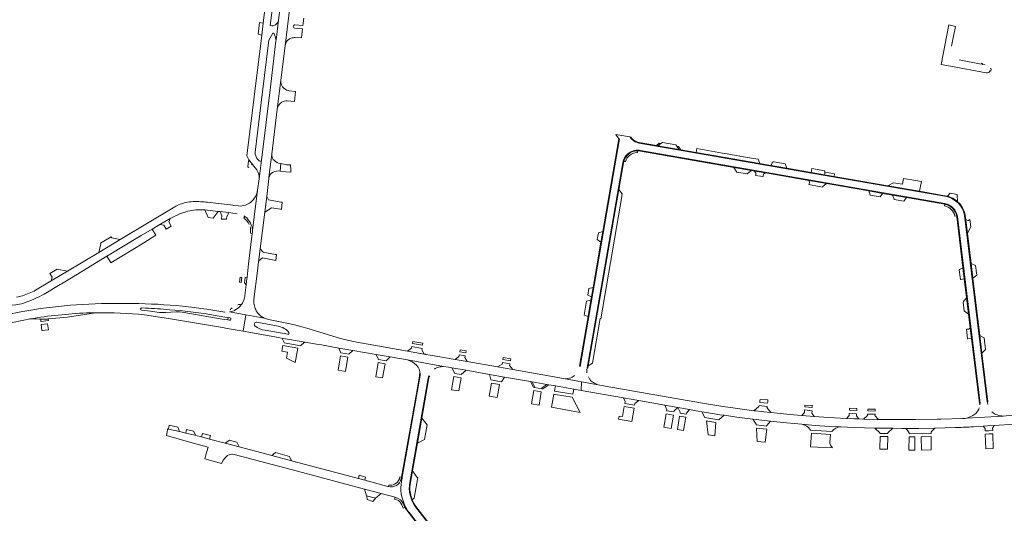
# Model space of a CAD drawing. Header units: metres. Extents: x 166325 to 190320, y 381923 to 404576.
# Tile 279 of 656: x 174284 to 175106, y 386271 to 386684. Entities that reach past the tile are written whole.
import ezdxf

# ---------------------------------------------------------------- set-up
doc = ezdxf.new("R2010")
doc.units = ezdxf.units.M
for name, color, linetype, lineweight in [('B-WE-OG-WATER_KANAAL-GV', 8, 'Continuous', 18), ('B-WE-VH-VERHARDING_ASFALT-GV', 8, 'Continuous', 18), ('B-WE-VH-VERHARDING_BETON-GV', 8, 'Continuous', 18), ('B-WE-VH-VERHARDING_BETONSTRAATSTEEN-GV', 8, 'Continuous', 18), ('B-WE-VH-VERHARDING_STRAATBAKSTEEN-GV', 8, 'Continuous', 18)]:
    doc.layers.add(name, color=color, linetype=linetype, lineweight=lineweight)

msp = doc.modelspace()

# ---------------------------------------------------------------- linework, layer by layer
at = {"layer": 'B-WE-OG-WATER_KANAAL-GV', "flags": 128}
for points in [[(175059.879, 386679.422), (175053.399, 386646.25), (175061.29, 386644.861), (175090.917, 386639.413)], [(175062.084, 386661.508), (175063.804, 386669.91), (175065.496, 386678.174), (175059.879, 386679.422)], [(175090.046, 386646.124), (175088.074, 386646.405), (175087.913, 386646.43), (175088.031, 386647.205), (175086.982, 386647.379), (175086.878, 386646.578), (175086.738, 386646.62), (175068.49, 386650.064)], [(175094.173, 386640.597), (175093.861, 386640.655), (175093.911, 386640.857), (175094.86, 386640.716), (175095.187, 386642.643), (175094.237, 386642.826), (175094.269, 386643.028), (175094.505, 386642.979)]]:
    msp.add_lwpolyline(points, dxfattribs=at)
at = {"layer": 'B-WE-OG-WATER_KANAAL-GV'}
msp.add_lwpolyline([(175090.917, 386639.413, 0.2494562), (175094.173, 386640.597)], format="xyb", dxfattribs=at)
at = {"layer": 'B-WE-VH-VERHARDING_ASFALT-GV', "flags": 128}
for points in [[(174498.9, 386609.031), (174501.855, 386632.935), (174501.9, 386633.297), (174505.38, 386662.009), (174509.35, 386694.31), (174511.913, 386715.402), (174512.609, 386721.129), (174514.573, 386737.293), (174515.923, 386748.376), (174509.918, 386749.079), (174508.645, 386738.105), (174508.465, 386736.414)], [(174504.31, 386719.038), (174499.985, 386683.245), (174497.865, 386666.743), (174497.78, 386666.082), (174492.62, 386622.61), (174492.42, 386620.79), (174485.64, 386566.27), (174483.688, 386550.79), (174482.49, 386541.29), (174482.471, 386541.139), (174478.291, 386507.49)], [(174491.93, 386551.999), (174494.285, 386571.448), (174498.9, 386609.031)], [(174793.46, 386585.697), (174781.618, 386587.835), (174784.301, 386584.256), (174784.287, 386584.174), (174784.82, 386584.063), (174751.781, 386393.969)], [(174757.53, 386391.376), (174757.735, 386392.613), (174787.532, 386564.096)], [(174479.339, 386449.876), (174482.35, 386473.94), (174483.2, 386481.373), (174484.687, 386492.298), (174488.386, 386522.896), (174490.266, 386535.87), (174491.73, 386550.98)], [(175066.974, 386519.297), (175085.912, 386363.065), (175085.629, 386363.017)], [(175092.379, 386362.259), (175092.009, 386363.751), (175092.092, 386364.108), (175091.801, 386364.085), (175073.014, 386520.028)], [(174477.99, 386505.112), (174474.92, 386479.65), (174473.69, 386468.587), (174473.31, 386465.166), (174472.923, 386462.053), (174471.821, 386453.187), (174471.718, 386452.357)], [(174480.192, 386443.611), (174479.325, 386446.78), (174479.253, 386447.533)], [(174339.58, 386438.695), (174347.042, 386438.703), (174347.211, 386438.728)], [(174419.51, 386439.4), (174417.15, 386439.66), (174414.55, 386439.62), (174405.53, 386438.98), (174402.91, 386438.92), (174400.51, 386439.06), (174398.56, 386439.42), (174393.06, 386440.11), (174385.609, 386440.89)], [(174385.804, 386442.955), (174388.887, 386442.789)], [(174388.016, 386436.991), (174408.14, 386434.15), (174453.148, 386426.405), (174457.058, 386425.691), (174470.453, 386423.304), (174472.503, 386437.088), (174458.878, 386439.526)], [(174459.059, 386432.571), (174457.576, 386432.871), (174454.65, 386433.27), (174419.51, 386439.4)], [(174444.02, 386437.08), (174445.52, 386436.83), (174455.01, 386435.25), (174457.899, 386434.826), (174459.406, 386434.576)], [(174455.356, 386439.388), (174455.211, 386439.251)], [(174458.878, 386439.526), (174472.503, 386437.088), (174487.993, 386434.317), (174485.125, 386436.085)], [(174487.993, 386434.317), (174472.503, 386437.088), (174470.453, 386423.304), (174499.976, 386418.041), (174502.487, 386417.66), (174522.112, 386414.236), (174531.772, 386412.559), (174535.704, 386411.876), (174550.423, 386409.321), (174561.892, 386407.329), (174581.565, 386403.913), (174593.099, 386401.911), (174607.669, 386399.381), (174637.79, 386393.834), (174641.938, 386393.314), (174644.768, 386392.817), (174656.667, 386390.725), (174676.243, 386387.283), (174688.7, 386385.094), (174710.353, 386381.288), (174711.687, 386381.053), (174724.124, 386378.867), (174725.679, 386378.593), (174731.256, 386377.613), (174746.487, 386374.935), (174749.896, 386374.336), (174752.78, 386373.827), (174753.104, 386381.042), (174738.088, 386383.789), (174695.554, 386391.281), (174682.936, 386393.502), (174657.422, 386397.991), (174647.403, 386399.754), (174626.538, 386403.426)], [(174291.148, 386433.469), (174292.321, 386433.668)], [(174481.815, 386430.904), (174499.732, 386427.6)], [(174626.538, 386403.426), (174622.949, 386404.059), (174622.576, 386404.121), (174621.639, 386404.29), (174607.804, 386406.729), (174562.183, 386414.771), (174551.794, 386417.437), (174523.642, 386425.896), (174519.415, 386427.066), (174514.356, 386428.466), (174508.221, 386429.921), (174500.051, 386431.495), (174491.526, 386433.146)], [(174507.654, 386420.834), (174488.886, 386424.173)], [(174637.79, 386393.834), (174607.669, 386399.381)], [(174618.362, 386387.51), (174618.208, 386386.294), (174603.28, 386301.465), (174603.135, 386300.64)], [(174630.154, 386391.779), (174630.766, 386392.131), (174631.866, 386392.764)], [(174609.6, 386297.035), (174625.007, 386384.12), (174625.566, 386386.065)], [(174738.088, 386383.789), (174753.104, 386381.042), (174767, 386378.499)], [(174747.229, 386386.314), (174747.191, 386386.283), (174747.152, 386386.253)], [(175072.122, 386350.377), (175071.109, 386350.352), (175053.135, 386349.914), (175049.974, 386349.928), (175032.287, 386349.483), (175000.965, 386349.687), (174999.851, 386349.694), (174988.623, 386350.009), (174984.567, 386350.123), (174980.414, 386350.239), (174974.414, 386350.537), (174959.27, 386351.289), (174947.392, 386352.172), (174936.979, 386352.947), (174933.43, 386353.211), (174924.484, 386353.954), (174911.245, 386355.335), (174905.395, 386355.945), (174898.749, 386356.727), (174896.846, 386356.972), (174883.409, 386358.7), (174869.47, 386360.718), (174854.183, 386363.242), (174772.837, 386377.591), (174767, 386378.499), (174753.104, 386381.042), (174752.78, 386373.827), (174788.034, 386367.621), (174800.848, 386365.365), (174822.62, 386361.532), (174833.442, 386359.627), (174833.526, 386359.612), (174843.276, 386357.895), (174848.696, 386356.941), (174853.398, 386356.113), (174857.345, 386355.418), (174868.686, 386353.613), (174872.177, 386353.101), (174882.775, 386351.545), (174896.173, 386349.861), (174896.416, 386349.83), (174910.813, 386348.204), (174924.149, 386346.697), (174937.01, 386345.636), (174948.289, 386344.682), (174960.184, 386343.876), (174969.641, 386343.457), (174980.678, 386342.93), (174997.963, 386342.448), (174999.987, 386342.392), (175013.005, 386342.246), (175020.452, 386342.163), (175024.218, 386342.176), (175034.653, 386342.211), (175048.004, 386342.476), (175065.385, 386342.821)], [(175161.324, 386354.031), (175248.417, 386364.772), (175247.378, 386369.039), (175144.34, 386356.54), (175143.464, 386356.434), (175132.913, 386355.281), (175128.91, 386354.84), (175105.15, 386352.49), (175074.531, 386350.769)], [(175085.629, 386363.017), (175085.724, 386362.67), (175085.618, 386361.901)], [(175082.389, 386354.735), (175081.454, 386354.139)], [(175095.978, 386355.802), (175095.806, 386355.906)], [(175074.531, 386350.769), (175105.15, 386352.49)], [(175078.208, 386343.413), (175080.43, 386343.55), (175088.395, 386344.04), (175089.431, 386344.103), (175092.143, 386344.27), (175097.8, 386344.626), (175114.764, 386345.805), (175116.464, 386345.922)], [(174604.553, 386279.87), (174605.449, 386277.717), (174606.129, 386276.396), (174606.516, 386275.644)], [(174609.267, 386271.62), (174652.105, 386216.191), (174657.683, 386220.545), (174614.363, 386276.582)]]:
    msp.add_lwpolyline(points, dxfattribs=at)
at = {"layer": 'B-WE-VH-VERHARDING_ASFALT-GV'}
for points in [[(174787.532, 386564.096, -0.4318278), (174802.319, 386574.437)], [(174491.73, 386550.98, -0.0372065), (174491.93, 386551.999)], [(174331.114, 386445.459, 0.0252384), (174291.333, 386440.747)], [(174372.995, 386446.649, 0.0200562), (174331.114, 386445.459)], [(174414.565, 386444.77, 0.0203269), (174372.995, 386446.649)], [(174470.473, 386448.226, -0.0773886), (174468.77, 386445.472)], [(174471.718, 386452.357, -0.0708875), (174470.473, 386448.226)], [(174479.253, 386447.533, -0.039322), (174479.339, 386449.876)], [(174291.333, 386440.747, 0.0280037), (174252.892, 386431.967)], [(174292.321, 386433.668, -0.030198), (174339.58, 386438.695)], [(174347.211, 386438.728, -0.0339399), (174388.016, 386436.991)], [(174385.609, 386440.89, -0.9172191), (174385.804, 386442.955)], [(174388.887, 386442.789, -0.0065118), (174408.837, 386441.369)], [(174408.837, 386441.369, -0.0209294), (174444.02, 386437.08)], [(174455.211, 386439.251, 0.0219207), (174414.565, 386444.77)], [(174485.125, 386436.085, -0.1817579), (174480.192, 386443.611)], [(174269.798, 386428.909, -0.0091816), (174291.148, 386433.469)], [(174459.406, 386434.576, -0.9838631), (174459.059, 386432.571)], [(174480.222, 386427.785, -0.7042239), (174481.815, 386430.904)], [(174491.526, 386433.146, -0.0615119), (174487.993, 386434.317)], [(174488.886, 386424.173, -0.15444), (174480.222, 386427.785)], [(174499.732, 386427.6, -0.1683387), (174508.675, 386422.383)], [(174508.675, 386422.383, -0.6558384), (174507.654, 386420.834)], [(174607.669, 386399.381, -0.1225258), (174615.166, 386395.122)], [(174615.166, 386395.122, -0.1791463), (174618.362, 386387.51)], [(174631.866, 386392.764, -0.0562057), (174633.588, 386393.353)], [(174633.588, 386393.353, -0.0583582), (174637.79, 386393.834)], [(174757.596, 386388.679, -0.04153), (174757.53, 386391.376)], [(174747.152, 386386.253, -0.2022058), (174738.088, 386383.789)], [(174759.368, 386384.02, -0.0333673), (174758.738, 386385.234)], [(174762.949, 386380.401, -0.1202774), (174759.368, 386384.02)], [(174767, 386378.499, -0.0484757), (174762.949, 386380.401)], [(175085.245, 386359.435, -0.1426352), (175082.389, 386354.735)], [(175105.15, 386352.49, -0.1629051), (175095.978, 386355.802)], [(175074.531, 386350.769, -0.048718), (175072.122, 386350.377)], [(175081.454, 386354.139, -0.1114671), (175074.531, 386350.769)], [(175065.385, 386342.821, 0.0064838), (175078.208, 386343.413)], [(174603.135, 386300.64, 0.154733), (174604.553, 386279.87)]]:
    msp.add_lwpolyline(points, format="xyb", dxfattribs=at)
at = {"layer": 'B-WE-VH-VERHARDING_BETON-GV', "flags": 128}
for points in [[(174487.115, 386680.944), (174483.974, 386681.422), (174482.957, 386671.571), (174483.691, 386671.359), (174485.865, 386670.731)], [(174819.412, 386580.215), (174817.897, 386580.523), (174815.609, 386578.64), (174816.783, 386578.436)], [(174832.522, 386577.975), (174834.336, 386575.383), (174836.063, 386575.083), (174834.042, 386577.774)], [(174964.373, 386554.925), (174956.504, 386556.316), (174956.094, 386554.167), (174964.013, 386552.783)]]:
    msp.add_lwpolyline(points, close=True, dxfattribs=at)
at = {"layer": 'B-WE-VH-VERHARDING_BETON-GV'}
for points in [[(174799.643, 386574.173, 0.3354299), (174788.318, 386565.294)], [(174789.72, 386565.101, -0.3289433), (174799.646, 386572.769)], [(175056.155, 386528.128, -0.312408), (175064.96, 386519.473)], [(174600.851, 386299.946, -0.1968464), (174596.913, 386295.519)], [(174596.913, 386295.519, -0.1623551), (174592.004, 386294.86)], [(174598.674, 386282.58, -0.2194433), (174602.806, 386278.389)]]:
    msp.add_lwpolyline(points, format="xyb", dxfattribs=at)
at = {"layer": 'B-WE-VH-VERHARDING_BETON-GV', "flags": 128}
for points in [[(174799.646, 386572.769), (174799.643, 386574.173)], [(174788.318, 386565.294), (174789.72, 386565.101)], [(175056.404, 386529.479), (175056.155, 386528.128)], [(175064.96, 386519.473), (175066.357, 386519.78)], [(174602.793, 386301.551), (174601.403, 386301.733), (174600.851, 386299.946)], [(174602.511, 386299.905), (174602.793, 386301.551)], [(174592.004, 386294.86), (174591.747, 386293.534)], [(174597.272, 386284.623), (174596.853, 386283.168), (174598.674, 386282.58)], [(174597.96, 386284.44), (174597.272, 386284.623)], [(174602.806, 386278.389), (174604.117, 386275.587), (174605.619, 386276.191), (174604.936, 386277.577), (174604.331, 386278.998)]]:
    msp.add_lwpolyline(points, dxfattribs=at)
at = {"layer": 'B-WE-VH-VERHARDING_BETONSTRAATSTEEN-GV', "flags": 128}
for points in [[(174492.364, 386723.852), (174487.115, 386680.944), (174485.865, 386670.731), (174473.54, 386569.983)], [(174493.095, 386678.76), (174497.1, 386711.33)], [(174509.35, 386694.31), (174505.38, 386662.009)], [(174513.647, 386679.434), (174520.375, 386678.899), (174521.135, 386685.03)], [(174497.865, 386666.743), (174499.985, 386683.245)], [(174512.295, 386677.905), (174512.377, 386678.5)], [(174513.763, 386668.93), (174519.19, 386668.487), (174520.054, 386676.078), (174513.47, 386676.525)], [(174480.47, 386572.908), (174486.38, 386621.6), (174486.59, 386623.41), (174491.764, 386666.593), (174495.322, 386672.454), (174495.967, 386672.371)], [(174501.855, 386632.935), (174498.9, 386609.031)], [(174507.29, 386615.92), (174513.149, 386615.413), (174514.083, 386623.616)], [(174514.083, 386623.616), (174508.865, 386624.25)], [(174794.188, 386585.566), (174793.46, 386585.697)], [(174801.159, 386580.612), (174932.245, 386557.812), (175057.823, 386535.85)], [(174848.749, 386572.876), (174836.063, 386575.083), (174834.336, 386575.383), (174816.783, 386578.436), (174815.609, 386578.64), (174801.255, 386581.137)], [(174494.285, 386571.448), (174491.93, 386551.999)], [(174799.643, 386574.173), (174800.943, 386574.125), (174802.231, 386573.936), (174880.182, 386560.302), (174894.921, 386557.724), (174897.623, 386557.251), (174906.59, 386555.683), (174942.779, 386549.353), (174957.684, 386546.746), (174993, 386540.569), (175004.452, 386538.566), (175012.66, 386537.13), (175024.524, 386535.055), (175056.404, 386529.479)], [(175056.483, 386530), (174802.319, 386574.437)], [(175058.614, 386536.208), (175057.888, 386536.377), (175035.429, 386540.302), (175008.99, 386544.923), (174964.013, 386552.783), (174956.094, 386554.167), (174944.834, 386556.135), (174924.427, 386559.701), (174911.229, 386562.008), (174902.001, 386563.613), (174848.749, 386572.876)], [(174474.817, 386565.48), (174474.22, 386560.93)], [(174477.31, 386563.71), (174475.898, 386565.633), (174475.884, 386565.651), (174475.869, 386565.668)], [(174475.869, 386565.668), (174475.884, 386565.651), (174475.898, 386565.633), (174477.31, 386563.71), (174479.37, 386561.28), (174481.75, 386558.22)], [(174483.87, 386565.68), (174482.47, 386567.12)], [(174483.688, 386550.79), (174485.64, 386566.27)], [(174499.742, 386557.312), (174501.356, 386557.156), (174501.944, 386563.438)], [(174501.944, 386563.438), (174499.931, 386563.851)], [(174757.735, 386392.613), (174758.243, 386392.535), (174758.556, 386394.334), (174784.189, 386541.775), (174788.048, 386563.973), (174788.165, 386564.637), (174788.318, 386565.294)], [(174787.532, 386564.096), (174757.735, 386392.613)], [(174478.291, 386507.49), (174482.471, 386541.139)], [(175066.866, 386537.731), (175061.055, 386538.764), (175058.614, 386536.208)], [(175067.203, 386531.613), (175066.866, 386537.731)], [(174413.211, 386527.364), (174367.748, 386499.964), (174349.93, 386489.299), (174323.596, 386473.538), (174310.123, 386465.474), (174297.068, 386457.66)], [(174466.294, 386528.058), (174462.74, 386528.5), (174461.726, 386528.625), (174440.58, 386531.233)], [(174304.209, 386454.344), (174317.641, 386462.456), (174318.535, 386462.996), (174327.02, 386468.12), (174356.633, 386486.18), (174359.794, 386488.108), (174379.701, 386500), (174385.273, 386503.252), (174394.463, 386508.776), (174400.778, 386512.571), (174406.021, 386515.723), (174409.332, 386517.492), (174412.114, 386518.978), (174417.601, 386521.555)], [(174437.77, 386524.909), (174438.462, 386524.83), (174449.658, 386523.552), (174451.143, 386523.382), (174458.08, 386522.59), (174465.272, 386521.511)], [(174471.833, 386519.202), (174470.849, 386517.94)], [(174470.913, 386519.655), (174471.019, 386519.622), (174471.432, 386519.423), (174471.833, 386519.202)], [(175066.357, 386519.78), (175066.48, 386519.009), (175071.634, 386476.495), (175072.776, 386467.078), (175074.702, 386451.187), (175076.347, 386437.615), (175077.76, 386425.964), (175078.798, 386417.397), (175085.371, 386363.18), (175085.629, 386363.017), (175085.912, 386363.065), (175066.974, 386519.297)], [(175073.014, 386520.028), (175091.801, 386364.085), (175092.092, 386364.108), (175092.302, 386364.28), (175087.393, 386405.001), (175085.608, 386419.813), (175079.819, 386467.829), (175078.369, 386479.861), (175075.31, 386505.236), (175073.952, 386516.503), (175073.519, 386520.09)], [(174476.6, 386506.36), (174476.472, 386505.259), (174477.99, 386505.112)], [(174271.62, 386444.441), (174274.529, 386444.796), (174280.515, 386445.527), (174285.121, 386446.218), (174286.83, 386446.77)], [(174295.192, 386433.84), (174297.198, 386433.7), (174300.21, 386433.49), (174301.221, 386433.504), (174301.322, 386433.506), (174307.37, 386433.59), (174307.565, 386433.609), (174323.59, 386435.2), (174347.042, 386438.703)], [(174347.042, 386438.703), (174339.58, 386438.695)], [(174459.406, 386434.576), (174457.899, 386434.826), (174457.576, 386432.871), (174459.059, 386432.571)], [(174619.603, 386350.67), (174624.417, 386377.914), (174625.591, 386384.558), (174625.875, 386385.215), (174626.241, 386385.83), (174625.566, 386386.065), (174625.007, 386384.12), (174609.6, 386297.035)], [(174609.7, 386293.255), (174609.84, 386295.121), (174610.114, 386296.972), (174611.83, 386306.681), (174615.926, 386329.861), (174619.603, 386350.67)], [(174510.862, 386315.161), (174494.226, 386319.609), (174467.034, 386326.879), (174455.34, 386329.922), (174442.427, 386333.202), (174435.619, 386335.032), (174430.911, 386336.297), (174428.998, 386336.811), (174422.637, 386338.285), (174417.361, 386339.508), (174408.169, 386341.638), (174407.343, 386341.829), (174407.18, 386340.901), (174406.876, 386339.166), (174406.364, 386336.244), (174422.741, 386331.609), (174441.114, 386326.409), (174439.342, 386320.205), (174438.364, 386316.783), (174452.262, 386312.888), (174453.691, 386315.485), (174453.76, 386315.611), (174455.435, 386317.713)], [(174969.641, 386343.457), (174960.184, 386343.876), (174948.289, 386344.682), (174937.01, 386345.636)], [(174944.402, 386340.809), (174944.404, 386340.809), (174962.196, 386339.618)], [(174960.516, 386330.532), (174961.028, 386337.072), (174945.225, 386338.103), (174944.202, 386326.68), (174950.1, 386326.352), (174962.754, 386325.941), (174962.337, 386326.452), (174961.527, 386327.443)], [(174463.017, 386320.463), (174515.671, 386306.407), (174571.758, 386291.434), (174585.617, 386287.735), (174597.272, 386284.623), (174597.96, 386284.44)], [(174591.747, 386293.534), (174591.322, 386293.648), (174571.979, 386298.82), (174566.622, 386300.252), (174510.862, 386315.161)], [(174616.207, 386301.023), (174615.684, 386301.093), (174611.83, 386306.681), (174610.114, 386296.972), (174609.84, 386295.121), (174609.7, 386293.255)], [(174603.135, 386300.64), (174603.28, 386301.465), (174602.793, 386301.551), (174602.511, 386299.905)], [(174611.669, 386282.337), (174613.03, 386283.604), (174613.2, 386283.792), (174616.207, 386301.023)], [(174614.363, 386276.582), (174657.683, 386220.545), (174658.08, 386220.855), (174648.129, 386233.729), (174640.497, 386243.603), (174637.284, 386247.759), (174636.297, 386249.036), (174614.763, 386276.894), (174613.05, 386279.521), (174611.669, 386282.337)], [(174604.331, 386278.998), (174604.936, 386277.577), (174605.619, 386276.191), (174606.129, 386276.396), (174605.449, 386277.717), (174604.553, 386279.87)], [(174606.516, 386275.644), (174606.129, 386276.396), (174605.619, 386276.191), (174606.084, 386275.344), (174608.929, 386271.269), (174639.533, 386231.658), (174647.554, 386221.276), (174651.717, 386215.888), (174652.105, 386216.191), (174609.267, 386271.62)]]:
    msp.add_lwpolyline(points, dxfattribs=at)
at = {"layer": 'B-WE-VH-VERHARDING_BETONSTRAATSTEEN-GV'}
for points in [[(174499.985, 386683.245, -0.4198056), (174493.095, 386678.76)], [(174513.47, 386676.525, -0.3714554), (174512.295, 386677.905)], [(174512.377, 386678.5, -0.218916), (174512.88, 386679.25)], [(174512.88, 386679.25, -0.1078535), (174513.647, 386679.434)], [(174495.967, 386672.371, -0.0497128), (174497.865, 386666.743)], [(174507.944, 386666.774, -0.0704851), (174510.595, 386668.239)], [(174510.595, 386668.239, -0.076868), (174513.763, 386668.93)], [(174505.38, 386662.009, -0.1854606), (174507.944, 386666.774)], [(174504.671, 386626.315, -0.2562238), (174501.855, 386632.935)], [(174505.12, 386625.989, -0.0119269), (174504.671, 386626.315)], [(174508.865, 386624.25, -0.0857392), (174505.12, 386625.989)], [(174498.9, 386609.031, -0.1287319), (174500.816, 386613.239)], [(174500.816, 386613.239, -0.1455692), (174504.911, 386615.673)], [(174504.911, 386615.673, -0.0718464), (174507.29, 386615.92)], [(174793.46, 386585.697, 0.2014108), (174801.159, 386580.612)], [(174801.255, 386581.137, -0.1871475), (174794.188, 386585.566)], [(174473.54, 386569.983, 0.0743292), (174475.869, 386565.668)], [(174482.47, 386567.12, -0.1856037), (174480.47, 386572.908)], [(174495.519, 386567.011, -0.1808663), (174494.285, 386571.448)], [(174474.22, 386560.93, 0.5524761), (174475.174, 386560.372)], [(174475.869, 386565.668, 0.5647893), (174474.817, 386565.48)], [(174477.24, 386562.3, 0.3886805), (174477.31, 386563.71)], [(174484.92, 386565.39, -0.2458959), (174483.87, 386565.68)], [(174485.64, 386566.27, -0.2222783), (174484.92, 386565.39)], [(174499.931, 386563.851, -0.1365352), (174495.519, 386567.011)], [(174481.75, 386558.22, -0.183329), (174483.688, 386550.79)], [(174491.93, 386551.999, -0.1508818), (174494.109, 386555.409)], [(174494.109, 386555.409, -0.1469003), (174499.742, 386557.312)], [(174480.76, 386536.091, -0.0775517), (174476.801, 386531.271)], [(174482.471, 386541.139, -0.0992585), (174480.76, 386536.091)], [(175057.823, 386535.85, -0.3057211), (175073.014, 386520.028)], [(175067.203, 386531.613, 0.1230411), (175058.614, 386536.208)], [(174422.381, 386530.832, 0.0835443), (174413.211, 386527.364)], [(174435.016, 386531.636, 0.0774079), (174422.381, 386530.832)], [(174440.58, 386531.233, 0.0188505), (174435.016, 386531.636)], [(174472.251, 386528.791, -0.0981838), (174466.294, 386528.058)], [(174476.801, 386531.271, -0.1124288), (174472.251, 386528.791)], [(175056.404, 386529.479, -0.3135356), (175066.357, 386519.78)], [(175066.974, 386519.297, 0.3247692), (175056.483, 386530)], [(175073.519, 386520.09, 0.168043), (175067.203, 386531.613)], [(174417.601, 386521.555, -0.0268316), (174424.144, 386523.69)], [(174424.144, 386523.69, -0.0639224), (174437.77, 386524.909)], [(174474.619, 386516.561, 0.1143415), (174471.833, 386519.202)], [(174470.849, 386517.94, -0.1353545), (174475.389, 386512.653)], [(174474.619, 386516.561, -0.0803833), (174477.829, 386510.341)], [(174476.15, 386510.619, -0.106574), (174476.6, 386506.36)], [(174477.829, 386510.341, -0.0778134), (174478.291, 386507.49)], [(174477.99, 386505.112, 0.0652008), (174478.291, 386507.49)], [(174297.068, 386457.66, -0.0429426), (174285.986, 386452.95)], [(174286.83, 386446.77, 0.03716), (174304.209, 386454.344)], [(174285.986, 386452.95, -0.0257169), (174281.204, 386451.935)], [(174458.878, 386439.526, 0.1999167), (174468.77, 386445.472)], [(174468.77, 386445.472, 0.1764195), (174465.967, 386445.497)], [(174461.088, 386442.813, 0.0626724), (174459.48, 386441.214)], [(174292.321, 386433.668, -0.0379615), (174295.192, 386433.84)], [(174937.01, 386345.636, -0.1991319), (174944.402, 386340.809)], [(174962.196, 386339.618, -0.2365862), (174969.641, 386343.457)], [(174961.527, 386327.443, -0.1764925), (174960.516, 386330.532)], [(174455.435, 386317.713, -0.0464226), (174457.348, 386319.395)], [(174457.348, 386319.395, -0.1754634), (174463.017, 386320.463)], [(174602.511, 386299.905, -0.4069068), (174591.747, 386293.534)], [(174609.6, 386297.035, 0.2065983), (174614.363, 386276.582)], [(174611.669, 386282.337, -0.1088435), (174609.7, 386293.255)], [(174597.96, 386284.44, -0.2408481), (174604.331, 386278.998)], [(174609.267, 386271.62, -0.0423904), (174606.516, 386275.644)]]:
    msp.add_lwpolyline(points, format="xyb", dxfattribs=at)
at = {"layer": 'B-WE-VH-VERHARDING_BETONSTRAATSTEEN-GV', "flags": 128}
for points in [[(174784.287, 386584.174), (174770.817, 386506.67), (174769.272, 386497.778), (174762.698, 386459.952), (174761.326, 386452.056), (174760.831, 386449.208), (174758.478, 386435.671), (174751.247, 386394.061), (174751.781, 386393.969), (174784.82, 386584.063)], [(174831.755, 386579.072), (174820.578, 386581.004), (174819.412, 386580.215), (174816.783, 386578.436), (174834.336, 386575.383), (174832.522, 386577.975)], [(174874.726, 386571.637), (174870.74, 386572.255), (174849.293, 386576.04), (174848.749, 386572.876), (174902.001, 386563.613), (174900.575, 386567.032), (174891.394, 386568.593)], [(174509.816, 386562.483), (174506.703, 386562.46), (174501.944, 386563.438), (174501.356, 386557.156), (174505.98, 386556.708), (174510.188, 386556.3), (174510.157, 386558.125)], [(174894.921, 386557.724), (174880.182, 386560.302), (174882.64, 386556.424), (174891.403, 386555.034), (174891.74, 386555.292)], [(174923.2, 386563.143), (174913.67, 386564.805), (174912.897, 386564.937), (174911.229, 386562.008), (174924.427, 386559.701)], [(174906.59, 386555.683), (174897.623, 386557.251), (174898.76, 386555.671), (174898.548, 386554.09), (174898.468, 386553.491), (174904.511, 386552.569), (174904.617, 386553.02), (174904.973, 386554.533)], [(174956.247, 386557.38), (174945.5, 386559.254), (174944.834, 386556.135), (174956.094, 386554.167), (174956.504, 386556.316), (174956.032, 386556.417)], [(174957.684, 386546.746), (174942.779, 386549.353), (174943.472, 386548.065), (174943.094, 386546.233), (174943.018, 386545.862), (174951.396, 386544.403), (174954.326, 386543.893), (174954.687, 386544.199)], [(175036.948, 386548.46), (175032.136, 386549.323), (175022.044, 386551.085), (175021.173, 386546.173), (175013.638, 386547.449), (175008.99, 386544.923), (175035.429, 386540.302), (175036.008, 386543.218)], [(174503.116, 386531.204), (174501.922, 386531.311), (174491.641, 386533.132), (174490.266, 386535.87), (174488.386, 386522.896), (174493.986, 386526.594), (174501.472, 386525.293), (174502.459, 386525.121)], [(174786.786, 386537.673), (174786.871, 386538.156), (174784.189, 386541.775), (174758.556, 386394.334), (174762.164, 386396.771), (174768.628, 386433.941), (174769.15, 386433.855), (174787.065, 386537.601)], [(175004.452, 386538.566), (174993, 386540.569), (174994.213, 386537.44), (174994.216, 386537.267), (174994.22, 386537.037), (175002.381, 386535.619), (175002.517, 386535.812)], [(175024.524, 386535.055), (175012.66, 386537.13), (175014.144, 386533.772), (175014.238, 386533.56), (175022.379, 386532.146), (175022.498, 386532.308)], [(174449.658, 386523.552), (174438.462, 386524.83), (174441.205, 386518.554), (174445.396, 386517.994)], [(174457.77, 386521.15), (174458.08, 386522.59), (174451.143, 386523.382), (174452.51, 386519.715), (174452.177, 386517.019), (174456.456, 386516.993), (174456.709, 386519.26)], [(174409.332, 386517.492), (174406.021, 386515.723), (174400.778, 386512.571), (174404.187, 386512.137), (174406.136, 386508.635), (174410.342, 386511.117), (174408.337, 386514.679)], [(175077.384, 386516.63), (175076.065, 386515.884), (175073.952, 386516.503), (175075.31, 386505.236), (175078.164, 386510.647)], [(174387.356, 386497.381), (174397.571, 386503.52), (174394.463, 386508.776), (174385.273, 386503.252), (174379.701, 386500), (174359.794, 386488.108), (174356.633, 386486.18), (174359.956, 386480.678), (174359.976, 386480.645)], [(174770.817, 386506.67), (174767.16, 386505.544), (174766.186, 386499.911), (174769.272, 386497.778)], [(174367.748, 386499.964), (174360.647, 386501.34), (174360.079, 386502.285), (174351.201, 386496.949), (174351.6, 386496.285), (174349.93, 386489.299)], [(174498.188, 386487.392), (174497.202, 386487.573), (174487.095, 386489.435), (174484.687, 386492.298), (174483.2, 386481.373), (174483.535, 386482.346), (174486.472, 386484.619), (174497.629, 386482.589)], [(175082.148, 386478.381), (175078.369, 386479.861), (175079.819, 386467.829), (175083.085, 386470.291)], [(174323.596, 386473.538), (174315.027, 386475.23), (174308.909, 386471.578), (174310.861, 386468.642), (174310.123, 386465.474)], [(175071.634, 386476.495), (175068.865, 386474.908), (175068.551, 386474.728), (175069.516, 386466.616), (175069.853, 386466.664), (175072.776, 386467.078)], [(174469.211, 386468.308), (174467.956, 386468.437), (174467.461, 386464.32), (174468.808, 386464.148)], [(174473.69, 386468.587), (174472.15, 386468.206), (174471.635, 386463.793), (174472.923, 386462.053), (174473.31, 386465.166)], [(174762.698, 386459.952), (174759.143, 386459.19), (174758.172, 386453.577), (174761.326, 386452.056)], [(174760.831, 386449.208), (174757.3, 386448.531), (174755.273, 386436.813), (174758.478, 386435.671)], [(175074.702, 386451.187), (175072.077, 386448.094), (175071.763, 386447.725), (175072.649, 386440.283), (175072.891, 386440.108), (175076.347, 386437.615)], [(174307.565, 386433.609), (174307.37, 386433.59), (174301.322, 386433.506), (174301.451, 386431.64), (174307.709, 386432.255)], [(174307.065, 386429.578), (174301.585, 386429.041), (174302.156, 386424.079), (174307.673, 386424.559)], [(175077.76, 386425.964), (175076.309, 386425.132), (175074.541, 386424.973), (175074.471, 386424.967), (175075.417, 386417.021), (175075.795, 386417.063), (175078.798, 386417.397)], [(174522.112, 386414.236), (174502.487, 386417.66), (174503.109, 386417.247), (174504.664, 386413.975), (174504.619, 386413.8), (174518.613, 386411.284), (174518.626, 386411.376), (174521.46, 386414.081)], [(174620.608, 386413.285), (174612.005, 386414.708), (174611.728, 386413.111), (174620.323, 386411.597)], [(175089.376, 386417.879), (175085.608, 386419.813), (175087.393, 386405.001), (175090.423, 386408.131)], [(174516.08, 386409.101), (174503.52, 386411.351), (174502.632, 386406.719), (174507.47, 386405.746), (174506.483, 386400.844), (174513.871, 386397.206), (174514.384, 386399.971)], [(174561.892, 386407.329), (174550.423, 386409.321), (174552.055, 386405.397), (174558.573, 386404.25)], [(174619.784, 386408.492), (174619.866, 386408.985), (174611.295, 386410.503), (174611.085, 386409.221), (174607.804, 386406.729), (174621.639, 386404.29), (174619.654, 386407.714)], [(174656.645, 386406.939), (174651.644, 386407.829), (174651.375, 386406.127), (174656.359, 386405.249)], [(174557.846, 386401.716), (174551.753, 386402.794), (174549.733, 386390.87), (174555.939, 386389.767)], [(174588.956, 386396.216), (174583.222, 386397.229), (174581.131, 386385.333), (174586.88, 386384.389)], [(174593.099, 386401.911), (174581.565, 386403.913), (174583.34, 386399.89), (174589.761, 386398.76)], [(174655.832, 386402.185), (174655.914, 386402.679), (174650.883, 386403.562), (174650.793, 386403.07), (174650.635, 386402.201), (174647.403, 386399.754), (174657.422, 386397.991), (174655.682, 386401.285)], [(174693.117, 386395.642), (174693.184, 386396.138), (174687, 386397.223), (174686.917, 386396.73), (174686.762, 386395.803), (174682.936, 386393.502), (174695.554, 386391.281), (174692.999, 386394.759)], [(174693.941, 386400.382), (174687.668, 386401.486), (174687.394, 386399.782), (174693.585, 386398.691)], [(174618.362, 386387.51), (174617.781, 386387.821), (174617.691, 386386.756), (174617.661, 386386.026), (174616.471, 386379.268), (174602.793, 386301.551), (174603.28, 386301.465), (174618.208, 386386.294)], [(174656.667, 386390.725), (174644.768, 386392.817), (174647.122, 386388.048), (174652.452, 386387.111)], [(174652.48, 386384.418), (174646.288, 386385.503), (174644.287, 386374.528), (174650.554, 386373.46)], [(174684.473, 386378.812), (174677.705, 386379.998), (174675.845, 386369.147), (174682.555, 386367.936)], [(174688.7, 386385.094), (174676.243, 386387.283), (174677.17, 386382.768), (174686.061, 386381.206)], [(174711.687, 386381.053), (174710.353, 386381.288), (174712.852, 386376.499), (174713.763, 386376.339), (174713.74, 386377.224)], [(174725.679, 386378.593), (174724.124, 386378.867), (174719.906, 386376.023), (174719.798, 386375.278), (174720.579, 386375.141)], [(174746.487, 386374.935), (174731.256, 386377.613), (174730.484, 386373.401), (174745.736, 386370.721)], [(174745.079, 386368.191), (174731.257, 386370.613), (174729.95, 386370.842), (174727.907, 386359.793), (174751.832, 386355.592)], [(174800.848, 386365.365), (174788.034, 386367.621), (174789.353, 386364.544), (174789.217, 386363.1), (174797.337, 386361.678), (174797.54, 386363.097)], [(174908.731, 386366.045), (174902.243, 386366.347), (174902.066, 386365.292), (174901.83, 386363.886), (174908.371, 386363.132), (174908.539, 386364.493)], [(174796.902, 386359.11), (174788.757, 386360.537), (174787.295, 386351.987), (174784.477, 386352.499), (174783.974, 386349.843), (174794.962, 386347.932)], [(174833.442, 386359.627), (174822.62, 386361.532), (174824.312, 386357.741), (174824.139, 386356.985), (174830.201, 386355.923), (174830.415, 386356.742)], [(174843.276, 386357.895), (174833.526, 386359.612), (174835.385, 386355.819), (174835.319, 386355.027), (174840.504, 386354.103), (174840.785, 386354.95)], [(174857.345, 386355.418), (174853.398, 386356.113), (174856.111, 386351.386), (174867.692, 386349.37), (174872.177, 386353.101), (174868.686, 386353.613)], [(174907.94, 386359.504), (174907.988, 386360.054), (174908.031, 386360.552), (174901.326, 386361.341), (174901.253, 386360.846), (174901.185, 386360.386), (174896.846, 386356.972), (174898.749, 386356.727), (174905.395, 386355.945), (174911.245, 386355.335)], [(174945.571, 386356.478), (174945.596, 386356.977), (174939.403, 386357.567), (174939.372, 386357.067), (174939.269, 386355.378), (174936.979, 386352.947), (174947.392, 386352.172), (174945.49, 386354.869)], [(174945.827, 386361.3), (174939.688, 386361.716), (174939.661, 386361.306), (174939.587, 386360.186), (174945.729, 386359.607), (174945.798, 386360.796)], [(174982.751, 386353.975), (174982.781, 386354.474), (174976.748, 386354.743), (174976.716, 386354.244), (174976.625, 386352.849), (174974.414, 386350.537), (174980.414, 386350.239), (174984.567, 386350.123), (174982.667, 386352.564)], [(174982.992, 386358.781), (174976.982, 386359.188), (174976.969, 386358.896), (174976.9, 386357.397), (174982.919, 386357.132), (174982.984, 386358.601)], [(174998.266, 386358.146), (174992.143, 386358.249), (174992.142, 386358.151), (174992.124, 386356.828), (174998.286, 386356.625)], [(174624.056, 386345.065), (174619.603, 386350.67), (174615.926, 386329.861), (174621.786, 386332.998)], [(174829.789, 386353.347), (174823.678, 386354.418), (174821.872, 386343.253), (174827.885, 386342.207)], [(174840.229, 386351.531), (174834.889, 386352.453), (174833.068, 386341.306), (174838.343, 386340.488)], [(174865.227, 386347.186), (174858.561, 386348.304), (174857.385, 386348.511), (174858.837, 386336.919), (174864.432, 386336.031)], [(174910.813, 386348.204), (174896.416, 386349.83), (174896.173, 386349.861), (174898.98, 386345.764), (174898.934, 386345.059), (174907.776, 386344.065), (174907.84, 386344.654)], [(174998.146, 386352.895), (174998.177, 386353.46), (174998.205, 386353.96), (174991.945, 386354.139), (174991.939, 386353.639), (174991.931, 386352.968), (174988.623, 386350.009), (174999.851, 386349.694), (175000.965, 386349.687)], [(174415.9, 386343.135), (174408.624, 386344.895), (174408.169, 386341.638), (174417.361, 386339.508)], [(174428.854, 386339.894), (174423.209, 386341.263), (174422.637, 386338.285), (174428.998, 386336.811), (174430.911, 386336.297)], [(174907.704, 386341.464), (174904.727, 386341.731), (174899.069, 386342.426), (174899.839, 386331.361), (174906.362, 386330.596)], [(175013.005, 386342.246), (174999.987, 386342.392), (174997.963, 386342.448), (175002.092, 386338.567), (175002.092, 386337.988), (175008.778, 386337.864), (175008.781, 386338.506)], [(175048.004, 386342.476), (175034.653, 386342.211), (175024.218, 386342.176), (175026.716, 386338.421), (175026.688, 386337.762), (175044.994, 386338.005), (175044.96, 386339.22)], [(175097.8, 386344.626), (175092.143, 386344.27), (175089.431, 386344.103), (175088.395, 386344.04), (175090.169, 386342.086), (175090.224, 386340.083), (175093.334, 386340.26), (175096.447, 386340.28), (175096.352, 386342.313)], [(174443.248, 386336.255), (174436.412, 386337.983), (174435.619, 386335.032), (174442.427, 386333.202)], [(174465.092, 386330.753), (174458.903, 386332.297), (174455.34, 386329.922), (174467.034, 386326.879)], [(175008.766, 386335.264), (175002.375, 386335.383), (175002.254, 386325.404), (175002.248, 386324.904), (175008.688, 386324.727), (175008.691, 386325.174)], [(175031.392, 386335.199), (175026.675, 386335.158), (175026.545, 386324.531), (175026.54, 386324.084), (175031.367, 386324.025)], [(175045.036, 386335.444), (175036.75, 386335.245), (175036.967, 386323.878), (175045.067, 386324.143)], [(175096.525, 386337.654), (175093.416, 386337.635), (175090.313, 386337.459), (175090.701, 386325.132), (175096.916, 386325.249)], [(174497.294, 386322.003), (174494.226, 386319.609), (174510.862, 386315.161), (174509.212, 386318.765)], [(174572.47, 386301.534), (174567.177, 386303.016), (174566.622, 386300.252), (174571.979, 386298.82)], [(174585.617, 386287.735), (174571.758, 386291.434), (174573.534, 386285.873), (174581.014, 386283.887)], [(174581.014, 386283.887), (174573.534, 386285.873), (174573.58, 386285.573), (174574.023, 386282.681), (174578.794, 386281.175), (174580.289, 386283.001)]]:
    msp.add_lwpolyline(points, close=True, dxfattribs=at)
at = {"layer": 'B-WE-VH-VERHARDING_STRAATBAKSTEEN-GV', "flags": 128}
for points in [[(174724.124, 386378.867), (174711.687, 386381.053), (174713.74, 386377.224), (174713.763, 386376.339), (174719.798, 386375.278), (174719.906, 386376.023)], [(174719.341, 386372.701), (174713.211, 386373.776), (174711.363, 386362.751), (174717.514, 386361.644)]]:
    msp.add_lwpolyline(points, close=True, dxfattribs=at)

doc.saveas('drawing.dxf')
